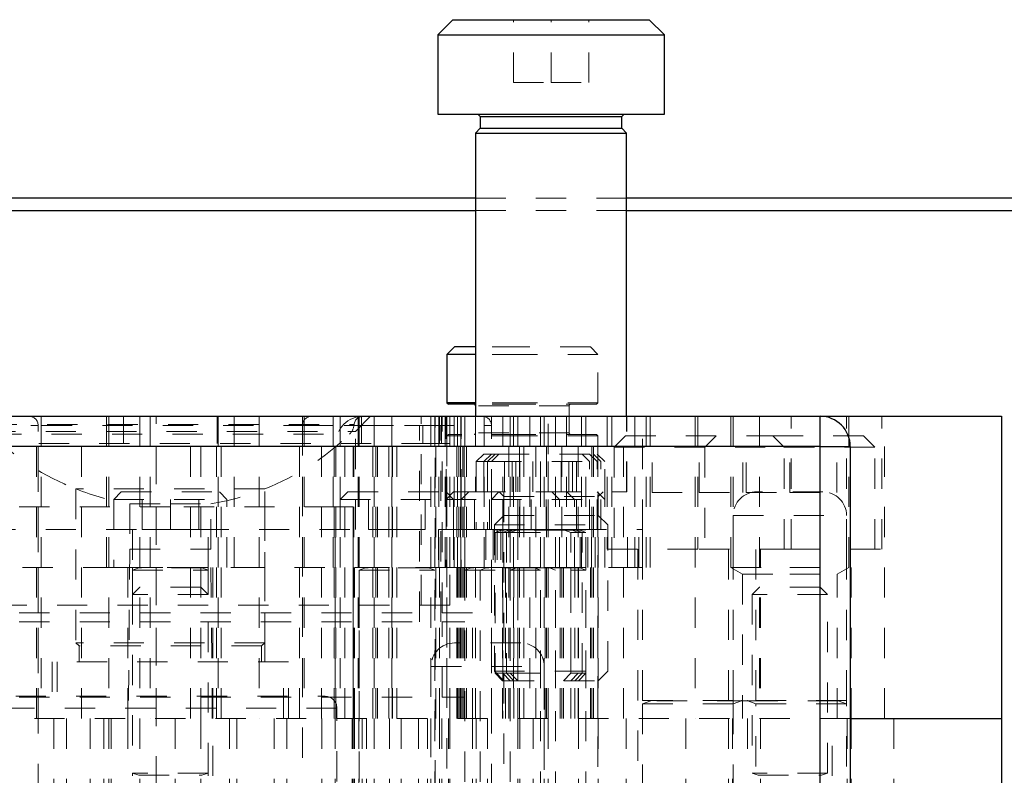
# Model space of a CAD drawing. Header units: inches. Extents: x 220 to 877, y 4 to 174.
# Tile 430 of 656: x 461.2 to 464.46, y 136.27 to 138.77. Entities that reach past the tile are written whole.
import ezdxf

# ---------------------------------------------------------------- set-up
doc = ezdxf.new("R2010")
doc.units = ezdxf.units.IN
doc.header["$LTSCALE"] = 0.5
doc.header["$MEASUREMENT"] = 0
doc.linetypes.add('HIDDEN', pattern=[0.225, 0.15, -0.075])
for name, color, linetype in [('DIE-M-S', 8, 'Continuous'), ('DIE-M-S2', 1, 'Continuous'), ('DIE-M-S3', 8, 'Continuous'), ('RAI-M-S', 8, 'Continuous'), ('SVD-M-S', 8, 'Continuous')]:
    doc.layers.add(name, color=color, linetype=linetype)

msp = doc.modelspace()

# ---------------------------------------------------------------- linework, layer by layer
at = {"layer": 'DIE-M-S', "linetype": 'HIDDEN', "lineweight": 18}
for p, q in [((461.25812, 136.46072), (461.25812, 137.46072)), ((461.49212, 137.46072), (461.49212, 136.46072)), ((461.54112, 137.46072), (461.54112, 137.37072)), ((461.59512, 137.46072), (461.59512, 136.46072)), ((461.64912, 136.46072), (461.64912, 137.46072)), ((461.79612, 136.46072), (461.79612, 137.46072)), ((461.84875, 136.46072), (461.84875, 137.46072)), ((461.85011, 137.37072), (461.85011, 137.46072)), ((461.86354, 136.46072), (461.86354, 137.46072)), ((461.86388, 136.46072), (461.86388, 137.46072)), ((462.13312, 137.46072), (462.13312, 136.46072)), ((462.19562, 136.46072), (462.19562, 137.46072)), ((462.23812, 136.46072), (462.23812, 137.46072)), ((462.30062, 136.46072), (462.30062, 137.46072)), ((462.30812, 137.41072), (462.35812, 137.46072)), ((462.32807, 137.46072), (462.32807, 137.37072)), ((462.36568, 136.46072), (462.36568, 137.46072)), ((462.37562, 136.46072), (462.37562, 137.46072)), ((462.41865, 136.46072), (462.41865, 137.46072)), ((462.42982, 136.46072), (462.42982, 137.46072)), ((462.43124, 136.46072), (462.43124, 137.46072)), ((462.44562, 136.46072), (462.44562, 137.46072)), ((462.58619, 137.37072), (462.58619, 137.46072)), ((462.59284, 137.46072), (462.59284, 137.37072)), ((462.60467, 137.46072), (462.60467, 136.96072)), ((462.61062, 137.46072), (462.61062, 136.46072)), ((462.62062, 137.37072), (462.62062, 137.46072)), ((462.64318, 136.46072), (462.64318, 137.46072)), ((462.64562, 136.96072), (462.64562, 137.46072)), ((462.65062, 136.46072), (462.65062, 137.46072)), ((462.65607, 136.46072), (462.65607, 137.46072)), ((462.65812, 137.18572), (462.65812, 137.46072)), ((462.66312, 136.46072), (462.66312, 137.46072)), ((462.66843, 136.46072), (462.66843, 137.46072)), ((462.67062, 136.96072), (462.67062, 137.46072)), ((462.67562, 136.46072), (462.67562, 137.46072)), ((462.75812, 137.18572), (462.75812, 137.46072)), ((462.81562, 136.46072), (462.81562, 137.46072)), ((462.85062, 136.46072), (462.85062, 137.46072)), ((462.86562, 136.46072), (462.86562, 137.46072)), ((462.90562, 136.46072), (462.90562, 137.46072)), ((462.90562, 136.46072), (462.90562, 137.46072)), ((462.94062, 136.46072), (462.94062, 137.46072)), ((462.94562, 137.33572), (462.94562, 137.46072)), ((462.99062, 136.46072), (462.99062, 137.46072)), ((463.04562, 136.46072), (463.04562, 137.46072)), ((463.09062, 136.46072), (463.09062, 137.46072)), ((463.09062, 136.46072), (463.09062, 137.46072)), ((463.09562, 136.46072), (463.09562, 137.46072)), ((463.11062, 136.46072), (463.11062, 137.46072)), ((463.19562, 136.46072), (463.19562, 137.46072)), ((463.23312, 136.96072), (463.23312, 137.46072)), ((463.25812, 137.08572), (463.25812, 137.46072)), ((463.27062, 136.96072), (463.27062, 137.46072)), ((463.28312, 136.96072), (463.28312, 137.46072)), ((463.43212, 137.46072), (463.43212, 136.46072)), ((463.44112, 137.46072), (463.44112, 137.02072)), ((463.55062, 137.46072), (463.55062, 136.96072)), ((463.55812, 137.46072), (463.55812, 137.02072)), ((463.64512, 137.46072), (463.64512, 136.46072)), ((463.84612, 136.46072), (463.84612, 137.46072)), ((463.93312, 137.02072), (463.93312, 137.46072)), ((463.94062, 136.96072), (463.94062, 137.46072)), ((464.05012, 137.02072), (464.05012, 137.46072)), ((464.05912, 136.46072), (464.05912, 137.46072)), ((461.08312, 137.41072), (462.30812, 137.41072)), ((462.30812, 137.08572), (462.30812, 137.41072)), ((462.53062, 137.37072), (462.58619, 137.37072)), ((462.58619, 137.37072), (462.59284, 137.37072)), ((462.59284, 137.37072), (462.62062, 137.37072)), ((461.08312, 137.08572), (461.60187, 137.08572)), ((461.57062, 137.08572), (461.57062, 136.96072)), ((461.78937, 137.08572), (462.30812, 137.08572)), ((461.82062, 136.96072), (461.82062, 137.08572)), ((462.94562, 136.46072), (462.94562, 137.08572)), ((463.54262, 137.02072), (463.54262, 136.46072)), ((463.74562, 137.02072), (464.05012, 137.02072)), ((463.94862, 136.46072), (463.94862, 137.02072)), ((461.57062, 136.96033), (461.57062, 136.95141)), ((461.82062, 136.95141), (461.82062, 136.96033)), ((462.62062, 136.83572), (462.62062, 136.96072)), ((462.75812, 136.46072), (462.75812, 136.96072)), ((462.79512, 136.96072), (462.79512, 136.46072)), ((462.82012, 136.96072), (462.82012, 136.46072)), ((462.83262, 136.96072), (462.83262, 136.46072)), ((462.84512, 136.96072), (462.84512, 136.46072)), ((462.99612, 136.46072), (462.99612, 136.96072)), ((463.02112, 136.46072), (463.02112, 136.96072)), ((463.03362, 136.46072), (463.03362, 136.96072)), ((463.04612, 136.46072), (463.04612, 136.96072)), ((463.15662, 136.96072), (463.28312, 136.96072)), ((463.55062, 136.96072), (463.74562, 136.96072)), ((463.55062, 136.96072), (463.58937, 136.93835)), ((463.74562, 136.96072), (463.94062, 136.96072)), ((463.90187, 136.93835), (463.94062, 136.96072)), ((463.58937, 136.93835), (463.74562, 136.93835)), ((463.58937, 136.93835), (463.58937, 136.46072)), ((463.74562, 136.93835), (463.90187, 136.93835)), ((463.90187, 136.46072), (463.90187, 136.93835)), ((463.55812, 136.52033), (463.55812, 136.50896)), ((463.93312, 136.50896), (463.93312, 136.52033)), ((459.44562, 136.46072), (463.94562, 136.46072))]:
    msp.add_line(p, q, dxfattribs=at)
at = {"layer": 'DIE-M-S', "linetype": 'Continuous', "lineweight": 25}
for p, q in [((463.84562, 137.46072), (464.44562, 137.46072)), ((464.44562, 137.46072), (464.44562, 136.46072)), ((463.94562, 136.46072), (464.44562, 136.46072))]:
    msp.add_line(p, q, dxfattribs=at)
at = {"layer": 'DIE-M-S2', "linetype": 'HIDDEN', "lineweight": 18}
for p, q in [((460.87062, 137.43072), (462.52062, 137.43072)), ((461.08795, 137.43336), (462.30329, 137.43336)), ((461.25262, 136.46072), (461.25262, 137.46072)), ((461.26799, 137.46072), (461.26799, 136.46072)), ((461.40199, 136.46072), (461.40199, 137.46072)), ((461.48462, 137.46072), (461.48462, 136.96072)), ((461.62862, 137.46072), (461.62862, 136.46072)), ((461.76262, 136.46072), (461.76262, 137.46072)), ((461.85335, 137.46072), (461.85335, 136.46072)), ((461.90662, 136.96072), (461.90662, 137.46072)), ((461.98924, 137.46072), (461.98924, 136.46072)), ((462.12324, 136.46072), (462.12324, 137.46072)), ((462.13862, 137.46072), (462.13862, 136.46072)), ((462.23462, 137.46072), (462.23462, 136.96072)), ((462.25812, 137.46072), (462.25812, 136.46072)), ((462.27262, 136.46072), (462.27262, 137.46072)), ((462.30337, 136.46072), (462.30337, 137.43072)), ((462.31762, 137.46072), (462.31762, 136.46072)), ((462.32062, 137.46072), (462.32062, 136.46072)), ((462.32807, 137.37072), (462.32807, 137.46072)), ((462.37062, 137.46072), (462.37062, 136.46072)), ((462.38162, 136.46072), (462.38162, 137.46072)), ((462.42884, 137.46072), (462.42884, 136.46072)), ((462.44562, 136.46072), (462.44562, 137.46072)), ((462.52062, 137.43072), (462.59062, 137.43072)), ((462.52062, 136.78072), (462.52062, 137.43072)), ((462.52562, 136.83572), (462.52562, 137.46072)), ((462.53062, 137.37072), (462.53062, 137.43072)), ((462.57062, 136.96072), (462.57062, 137.46072)), ((462.57362, 136.46072), (462.57362, 137.46072)), ((462.58462, 137.46072), (462.58462, 136.96072)), ((462.59062, 136.78072), (462.59062, 137.43072)), ((462.59562, 136.81072), (462.59562, 137.46072)), ((462.60812, 137.18572), (462.60812, 137.46072)), ((462.63462, 137.46072), (462.63462, 136.96072)), ((462.65662, 136.96072), (462.65662, 137.46072)), ((462.73462, 137.46072), (462.73462, 136.96072)), ((462.79562, 137.46072), (462.79562, 137.21072)), ((462.82062, 137.46072), (462.82062, 137.08572)), ((462.83062, 137.46072), (462.83062, 136.46072)), ((462.84562, 137.46072), (462.84562, 137.21072)), ((462.88562, 137.46072), (462.88562, 136.46072)), ((462.88562, 137.46072), (462.88562, 136.46072)), ((462.92062, 137.46072), (462.92062, 136.46072)), ((462.97062, 137.46072), (462.97062, 136.46072)), ((463.00662, 136.96072), (463.00662, 137.46072)), ((463.05662, 136.96072), (463.05662, 137.46072)), ((463.07062, 137.46072), (463.07062, 136.46072)), ((463.07062, 137.46072), (463.07062, 136.96072)), ((463.15662, 136.96072), (463.15662, 137.46072)), ((461.10285, 137.40195), (462.28839, 137.40195)), ((460.86062, 137.37072), (462.53062, 137.37072)), ((462.24362, 136.46072), (462.24362, 137.37072)), ((462.62062, 136.96072), (462.62062, 137.37072)), ((462.00812, 137.22025), (461.38312, 137.22025)), ((462.00812, 137.22025), (461.38312, 137.22025)), ((461.38312, 137.22025), (461.38312, 136.71139)), ((461.38312, 137.22025), (461.38312, 136.64872)), ((462.00812, 136.71139), (462.00812, 137.22025)), ((462.00812, 136.64872), (462.00812, 137.22025)), ((461.56162, 137.17135), (461.69562, 137.17135)), ((461.56162, 137.17135), (461.56162, 137.02072)), ((461.69562, 137.17135), (461.82962, 137.17135)), ((461.82962, 137.02072), (461.82962, 137.17135)), ((461.69562, 137.16072), (461.15062, 137.16072)), ((462.24062, 137.16072), (461.69562, 137.16072)), ((462.24062, 136.16072), (462.24062, 137.16072)), ((462.79562, 137.08572), (462.79562, 136.46072)), ((462.82062, 137.08533), (462.82062, 137.07641)), ((462.84562, 137.08572), (462.84562, 136.46072)), ((461.56162, 137.02072), (461.55684, 136.46072)), ((461.56208, 137.02072), (461.82916, 137.02072)), ((461.8344, 136.46072), (461.82962, 137.02072)), ((460.80662, 136.96072), (461.48462, 136.96072)), ((461.48462, 136.96072), (461.69562, 136.96072)), ((461.55512, 136.96072), (461.55512, 136.46072)), ((461.69562, 136.96072), (461.90662, 136.96072)), ((461.83612, 136.46072), (461.83612, 136.96072)), ((461.90662, 136.96072), (462.58462, 136.96072)), ((462.30512, 136.96072), (462.30512, 136.46072)), ((462.58462, 136.96072), (462.73462, 136.96072)), ((462.58612, 136.46072), (462.58612, 136.96072)), ((462.62062, 136.83572), (462.62062, 136.96072)), ((462.64562, 136.96072), (462.64562, 136.46072)), ((462.65512, 136.96072), (462.65512, 136.46072)), ((462.65812, 136.96072), (462.65812, 136.46072)), ((462.67062, 136.96033), (462.67062, 136.95141)), ((462.70512, 136.96072), (462.70512, 136.46072)), ((462.73462, 136.96072), (462.94562, 136.96072)), ((462.80512, 136.96072), (462.80512, 136.46072)), ((462.93612, 136.46072), (462.93612, 136.96072)), ((462.94562, 136.96072), (463.15662, 136.96072)), ((462.98612, 136.46072), (462.98612, 136.96072)), ((463.07062, 136.96033), (463.07062, 136.95141)), ((463.08612, 136.46072), (463.08612, 136.96072)), ((462.69562, 136.81072), (460.69562, 136.81072)), ((462.62062, 136.83572), (460.77062, 136.83572)), ((462.62062, 136.46072), (462.62062, 136.83572)), ((462.69562, 136.46072), (462.69562, 136.81072)), ((460.79562, 136.78072), (462.59562, 136.78072)), ((462.59562, 136.78072), (462.67062, 136.78072)), ((462.59562, 136.53072), (462.59562, 136.78072)), ((462.00812, 136.71139), (461.38312, 136.71139)), ((461.38312, 136.71139), (461.39353, 136.70097)), ((461.9977, 136.70097), (461.39353, 136.70097)), ((461.39353, 136.70097), (461.39353, 136.64872)), ((461.9977, 136.70097), (462.00812, 136.71139)), ((461.9977, 136.64872), (461.9977, 136.70097)), ((462.08624, 136.64872), (461.30499, 136.64872)), ((461.30499, 136.64872), (461.30499, 136.46072)), ((461.32062, 136.64872), (461.32062, 136.46072)), ((462.07062, 136.46072), (462.07062, 136.64872)), ((462.08624, 136.46072), (462.08624, 136.64872)), ((460.79562, 136.53072), (462.59562, 136.53072)), ((462.59562, 136.53072), (462.67062, 136.53072))]:
    msp.add_line(p, q, dxfattribs=at)
for centre, radius, start, end in [((462.33362, 137.37072), 0.09, 90, 180), ((462.25393, 137.43776), 0.05, 314.25775, 354.95582), ((462.33337, 137.43072), 0.03, 90, 180), ((462.33362, 137.43072), 0.03, 90, 174.95582), ((461.69562, 138.01072), 0.85, 225.74225, 248.42942), ((461.69562, 138.01072), 0.85, 291.57058, 314.25775), ((461.69562, 138.01072), 0.85, 248.42942, 260.92965), ((461.69562, 138.01072), 0.85, 279.07035, 291.57058)]:
    msp.add_arc(centre, radius, start, end, dxfattribs=at)
at = {"layer": 'DIE-M-S3', "linetype": 'Continuous', "lineweight": 25}
for p, q in [((462.63562, 137.69072), (462.61062, 137.66572)), ((462.70562, 137.69072), (462.63562, 137.69072)), ((462.61062, 137.66572), (462.61062, 137.50572)), ((462.70562, 137.66572), (462.61062, 137.66572)), ((462.61062, 137.50572), (462.61562, 137.50072)), ((462.70562, 137.50572), (462.61062, 137.50572)), ((462.70562, 137.50072), (462.61562, 137.50072)), ((463.94562, 136.46072), (464.44562, 136.46072)), ((464.44562, 136.46072), (464.44562, 135.96072))]:
    msp.add_line(p, q, dxfattribs=at)
at = {"layer": 'DIE-M-S3', "linetype": 'HIDDEN', "lineweight": 18}
for p, q in [((462.86062, 137.69072), (462.70562, 137.69072)), ((463.08562, 137.69072), (462.86062, 137.69072)), ((463.11062, 137.66572), (463.08562, 137.69072)), ((462.86062, 137.66572), (462.70562, 137.66572)), ((463.11062, 137.66572), (462.86062, 137.66572)), ((463.11062, 137.50572), (463.11062, 137.66572)), ((462.86062, 137.50572), (462.70562, 137.50572)), ((462.86062, 137.50072), (462.70562, 137.50072)), ((463.01562, 137.49572), (462.70562, 137.49572)), ((463.11062, 137.50572), (462.86062, 137.50572)), ((463.10562, 137.50072), (462.86062, 137.50072)), ((463.01562, 137.40572), (463.01562, 137.49572)), ((463.10562, 137.50072), (463.11062, 137.50572)), ((460.63358, 137.43072), (461.25766, 137.43072)), ((461.25812, 136.01072), (461.25812, 137.43072)), ((462.13312, 137.43072), (462.13312, 136.01072)), ((462.13358, 137.43072), (462.75766, 137.43072)), ((462.31962, 137.46072), (462.31962, 135.82322)), ((462.57162, 135.82322), (462.57162, 137.46072)), ((462.75812, 137.18572), (462.75812, 137.43072)), ((462.61562, 137.40072), (462.61062, 137.39572)), ((462.86062, 137.40072), (462.61562, 137.40072)), ((463.01562, 137.40572), (462.70562, 137.40572)), ((463.10562, 137.40072), (462.86062, 137.40072)), ((463.11062, 137.39572), (463.10562, 137.40072)), ((462.86062, 137.39572), (462.61062, 137.39572)), ((462.61062, 137.39572), (462.61062, 135.90072)), ((463.11062, 137.39572), (462.86062, 137.39572)), ((463.11062, 135.90072), (463.11062, 137.39572)), ((462.30062, 137.16072), (462.24062, 137.16072)), ((462.30062, 136.16072), (462.30062, 137.16072)), ((462.75812, 136.01072), (462.75812, 136.96072)), ((459.44562, 136.46072), (463.94562, 136.46072)), ((461.31062, 135.96072), (461.31062, 136.46072)), ((461.35187, 135.96072), (461.35187, 136.46072)), ((461.42999, 136.46072), (461.42999, 135.96072)), ((461.47562, 135.96072), (461.47562, 136.46072)), ((461.50032, 136.46072), (461.50032, 135.96072)), ((461.55512, 136.46072), (461.55512, 136.27072)), ((461.59512, 136.46072), (461.59512, 135.96072)), ((461.71124, 135.96072), (461.71124, 136.46072)), ((461.79612, 135.96072), (461.79612, 136.46072)), ((461.83612, 136.27072), (461.83612, 136.46072)), ((461.89092, 135.96072), (461.89092, 136.46072)), ((461.91562, 136.46072), (461.91562, 135.96072)), ((462.03937, 136.46072), (462.03937, 135.96072)), ((462.08062, 136.46072), (462.08062, 135.96072)), ((462.19687, 135.96072), (462.19687, 136.46072)), ((462.29718, 136.46072), (462.29718, 135.96072)), ((462.30499, 136.46072), (462.30499, 135.96072)), ((462.33062, 135.96072), (462.33062, 136.46072)), ((462.34512, 136.46072), (462.34512, 135.96072)), ((462.37062, 135.96072), (462.37062, 136.46072)), ((462.42062, 135.96072), (462.42062, 136.46072)), ((462.45936, 135.96072), (462.45936, 136.46072)), ((462.51687, 136.46072), (462.51687, 135.96072)), ((462.54612, 135.96072), (462.54612, 136.46072)), ((462.58624, 135.96072), (462.58624, 136.46072)), ((462.59406, 135.96072), (462.59406, 136.46072)), ((462.61562, 135.96072), (462.61562, 136.46072)), ((462.62062, 135.96072), (462.62062, 136.46072)), ((462.69512, 136.46072), (462.69512, 135.96072)), ((462.70812, 135.96072), (462.70812, 136.46072)), ((462.74512, 136.46072), (462.74512, 135.96072)), ((462.84512, 136.46072), (462.84512, 135.96072)), ((462.85187, 135.96072), (462.85187, 136.46072)), ((462.89612, 135.96072), (462.89612, 136.46072)), ((462.94612, 135.96072), (462.94612, 136.46072)), ((463.04612, 135.96072), (463.04612, 136.46072)), ((463.20437, 135.96072), (463.20437, 136.46072)), ((463.40187, 136.46072), (463.40187, 135.96072)), ((463.54262, 136.46072), (463.54262, 135.96072)), ((463.55562, 136.46072), (463.55562, 135.96072)), ((463.60512, 136.46072), (463.60512, 136.27072)), ((463.88612, 136.27072), (463.88612, 136.46072)), ((463.93562, 135.96072), (463.93562, 136.46072)), ((463.94862, 135.96072), (463.94862, 136.46072)), ((464.08937, 135.96072), (464.08937, 136.46072)), ((461.57062, 136.28003), (461.57062, 136.27112)), ((461.82062, 136.27112), (461.82062, 136.28003))]:
    msp.add_line(p, q, dxfattribs=at)
at = {"layer": 'DIE-M-S3', "linetype": 'Continuous', "lineweight": 25}
msp.add_arc((462.70062, 137.49572), 0.005, 0, 90, dxfattribs=at)
at = {"layer": 'DIE-M-S3', "linetype": 'HIDDEN', "lineweight": 18}
for centre, radius, start, end in [((463.02062, 137.49572), 0.005, 90, 180), ((461.22812, 137.43072), 0.03, 0, 90), ((462.16312, 137.43072), 0.03, 90, 180), ((462.72812, 137.43072), 0.03, 0, 90), ((462.70062, 137.40572), 0.005, 270, 0), ((463.02062, 137.40572), 0.005, 180, 270)]:
    msp.add_arc(centre, radius, start, end, dxfattribs=at)
at = {"layer": 'RAI-M-S', "linetype": 'Continuous', "lineweight": 25}
for p, q in [((459.54562, 137.46072), (463.84562, 137.46072)), ((463.84562, 137.36072), (463.84562, 137.46072)), ((463.84562, 137.36072), (459.54562, 137.36072)), ((463.84562, 135.96072), (463.84562, 137.36072)), ((463.84562, 137.36072), (463.94562, 137.36072)), ((463.94562, 137.36072), (463.94562, 135.96072))]:
    msp.add_line(p, q, dxfattribs=at)
at = {"layer": 'RAI-M-S', "linetype": 'HIDDEN', "lineweight": 18}
for p, q in [((462.55812, 137.46072), (462.55812, 135.96072)), ((462.70512, 137.46072), (462.70512, 137.21072)), ((462.93312, 135.96072), (462.93312, 137.46072)), ((463.14112, 137.46072), (463.14112, 137.02072)), ((463.20612, 137.21072), (463.20612, 137.46072)), ((463.75012, 137.02072), (463.75012, 137.46072)), ((462.70512, 137.21072), (462.95562, 137.21072)), ((462.79937, 137.21072), (462.79937, 135.96072)), ((462.95562, 137.21072), (463.20612, 137.21072)), ((463.11187, 135.96072), (463.11187, 137.21072)), ((463.14112, 137.02072), (463.44562, 137.02072)), ((463.24262, 137.02072), (463.24262, 135.96072)), ((463.44562, 137.02072), (463.75012, 137.02072)), ((463.64862, 135.96072), (463.64862, 137.02072))]:
    msp.add_line(p, q, dxfattribs=at)
at = {"layer": 'RAI-M-S', "linetype": 'Continuous', "lineweight": 25}
msp.add_arc((463.84562, 137.36072), 0.1, 0, 90, dxfattribs=at)
at = {"layer": 'SVD-M-S', "linetype": 'Continuous', "lineweight": 25}
for p, q in [((462.63062, 138.77322), (462.58062, 138.72322)), ((462.63062, 138.77322), (463.28062, 138.77322)), ((463.33062, 138.72322), (463.28062, 138.77322)), ((462.58062, 138.72322), (462.58062, 138.46072)), ((462.58062, 138.72322), (463.33062, 138.72322)), ((463.33062, 138.46072), (463.33062, 138.72322)), ((462.58062, 138.46072), (463.33062, 138.46072)), ((462.71343, 138.46072), (462.72124, 138.45291)), ((462.72124, 138.45291), (462.72124, 138.41385)), ((462.72124, 138.45291), (463.18999, 138.45291)), ((463.18999, 138.45291), (463.19781, 138.46072)), ((463.18999, 138.41385), (463.18999, 138.45291)), ((462.72124, 138.41385), (462.70562, 138.39822)), ((462.72124, 138.41385), (463.18999, 138.41385)), ((463.20562, 138.39822), (463.18999, 138.41385)), ((462.70562, 138.39822), (462.70562, 137.46072)), ((462.70562, 138.39822), (463.20562, 138.39822)), ((463.20562, 137.46072), (463.20562, 138.39822)), ((462.70562, 138.18311), (460.68562, 138.18311)), ((466.38312, 138.18311), (463.20562, 138.18311)), ((460.68562, 138.14211), (462.70562, 138.14211)), ((463.20562, 138.14211), (466.38312, 138.14211))]:
    msp.add_line(p, q, dxfattribs=at)
at = {"layer": 'SVD-M-S', "linetype": 'HIDDEN', "lineweight": 18}
for p, q in [((462.83062, 138.56489), (462.83062, 138.77322)), ((462.95562, 138.56489), (462.95562, 138.77322)), ((463.08062, 138.56489), (463.08062, 138.77322)), ((462.83062, 138.56489), (462.95562, 138.56489)), ((462.95562, 138.56489), (463.08062, 138.56489)), ((463.20562, 138.18311), (462.70562, 138.18311)), ((462.70562, 138.14211), (463.20562, 138.14211)), ((461.49262, 137.46072), (461.49262, 135.83572)), ((461.64862, 135.83572), (461.64862, 137.46072)), ((462.70562, 137.46072), (462.70562, 137.21072)), ((463.20562, 137.21072), (463.20562, 137.46072)), ((463.20187, 137.39572), (463.16437, 137.35822)), ((463.20187, 137.39572), (463.68937, 137.39572)), ((463.28962, 137.20822), (463.28962, 137.39572)), ((463.44562, 137.20822), (463.44562, 137.39572)), ((463.50187, 137.39572), (463.46437, 137.35822)), ((463.58962, 137.20822), (463.58962, 137.39572)), ((463.60162, 137.20822), (463.60162, 137.39572)), ((463.68937, 137.39572), (463.98937, 137.39572)), ((463.72687, 137.35822), (463.68937, 137.39572)), ((463.74562, 137.20822), (463.74562, 137.39572)), ((463.90162, 137.20822), (463.90162, 137.39572)), ((464.02687, 137.35822), (463.98937, 137.39572)), ((462.73312, 137.33572), (462.70812, 137.31072)), ((462.73312, 137.33572), (462.77062, 137.33572)), ((462.75812, 137.33572), (462.73312, 137.31072)), ((462.77062, 137.33572), (462.74562, 137.31072)), ((462.78312, 137.33572), (462.75812, 137.31072)), ((462.77062, 137.33572), (462.78312, 137.33572)), ((462.78312, 137.33572), (463.10812, 137.33572)), ((462.80187, 137.21072), (462.80187, 137.33572)), ((462.82687, 137.21072), (462.82687, 137.33572)), ((462.83937, 137.21072), (462.83937, 137.33572)), ((462.85187, 137.21072), (462.85187, 137.33572)), ((462.89562, 137.21072), (462.89562, 137.33572)), ((462.92062, 137.21072), (462.92062, 137.33572)), ((462.94562, 137.21072), (462.94562, 137.33572)), ((462.98937, 137.21072), (462.98937, 137.33572)), ((463.01437, 137.21072), (463.01437, 137.33572)), ((463.02687, 137.21072), (463.02687, 137.33572)), ((463.03937, 137.21072), (463.03937, 137.33572)), ((463.08312, 137.31072), (463.05812, 137.33572)), ((463.10812, 137.31072), (463.08312, 137.33572)), ((463.12062, 137.31072), (463.09562, 137.33572)), ((463.13312, 137.31072), (463.10812, 137.33572)), ((463.16437, 137.35822), (463.72687, 137.35822)), ((463.16437, 137.35822), (463.16437, 137.02072)), ((463.46437, 137.35822), (463.46437, 137.02072)), ((463.72687, 137.35822), (464.02687, 137.35822)), ((463.72687, 137.02072), (463.72687, 137.35822)), ((464.02687, 137.02072), (464.02687, 137.35822)), ((462.70812, 137.31072), (462.74562, 137.31072)), ((462.70812, 137.31072), (462.70812, 137.08572)), ((462.73312, 137.31072), (462.73312, 137.08572)), ((462.74562, 137.31072), (462.75812, 137.31072)), ((462.74562, 137.31072), (462.74562, 137.08572)), ((462.75812, 137.31072), (463.13312, 137.31072)), ((463.08312, 137.08572), (463.08312, 137.31072)), ((463.10812, 137.08572), (463.10812, 137.31072)), ((463.12062, 137.08572), (463.12062, 137.31072)), ((463.13312, 137.18572), (463.13312, 137.31072)), ((461.53312, 137.21072), (461.50812, 137.18572)), ((461.53312, 137.21072), (461.85812, 137.21072)), ((461.60187, 137.08572), (461.60187, 137.21072)), ((461.69562, 137.08572), (461.69562, 137.21072)), ((461.78937, 137.08572), (461.78937, 137.21072)), ((461.88312, 137.18572), (461.85812, 137.21072)), ((462.28312, 137.21072), (462.25812, 137.18572)), ((462.28312, 137.21072), (462.60812, 137.21072)), ((462.35187, 137.08572), (462.35187, 137.21072)), ((462.53937, 137.08572), (462.53937, 137.21072)), ((462.63312, 137.18572), (462.60812, 137.21072)), ((462.63312, 137.21072), (462.60812, 137.18572)), ((462.63312, 137.21072), (462.70512, 137.21072)), ((462.68312, 137.21072), (462.65812, 137.18572)), ((462.70187, 137.08572), (462.70187, 137.21072)), ((462.75187, 137.08572), (462.75187, 137.21072)), ((462.78312, 137.21072), (462.75812, 137.18572)), ((462.78374, 137.21072), (462.79937, 137.1951)), ((462.79562, 137.08572), (462.79562, 137.21072)), ((462.84562, 137.08572), (462.84562, 137.21072)), ((462.85187, 137.08572), (462.85187, 137.21072)), ((462.88937, 137.08572), (462.88937, 137.21072)), ((462.93937, 137.08572), (462.93937, 137.21072)), ((462.94562, 137.08572), (462.94562, 137.21072)), ((462.98312, 137.18572), (462.95812, 137.21072)), ((463.03312, 137.18572), (463.00812, 137.21072)), ((463.03937, 137.08572), (463.03937, 137.21072)), ((463.13312, 137.18572), (463.10812, 137.21072)), ((463.11187, 137.1951), (463.12749, 137.21072)), ((463.28962, 137.20822), (463.44562, 137.20822)), ((463.44562, 137.20822), (463.60162, 137.20822)), ((463.60162, 137.20822), (463.74562, 137.20822)), ((463.85512, 137.21072), (463.63612, 137.21072)), ((463.74562, 137.20822), (463.90162, 137.20822)), ((461.50812, 137.18572), (461.88312, 137.18572)), ((461.50812, 137.18572), (461.50812, 136.96072)), ((461.88312, 136.96072), (461.88312, 137.18572)), ((462.25812, 137.18572), (462.60812, 137.18572)), ((462.25812, 137.18572), (462.25812, 136.96072)), ((462.60812, 137.18572), (462.75812, 137.18572)), ((462.60812, 137.18572), (462.60812, 136.96072)), ((462.63312, 137.08572), (462.63312, 137.18572)), ((462.65812, 137.18572), (462.65812, 136.96072)), ((462.75812, 137.18572), (463.13312, 137.18572)), ((462.75812, 137.18572), (462.75812, 136.96072)), ((462.79937, 137.1951), (463.11187, 137.1951)), ((462.79937, 137.1951), (462.79937, 137.1326)), ((462.98312, 136.96072), (462.98312, 137.18572)), ((463.03312, 136.96072), (463.03312, 137.18572)), ((463.11187, 137.1326), (463.11187, 137.1951)), ((463.13312, 136.96072), (463.13312, 137.18572)), ((462.79937, 137.1326), (462.76812, 137.10135)), ((462.79937, 137.1326), (463.11187, 137.1326)), ((463.14312, 137.10135), (463.11187, 137.1326)), ((463.55812, 137.13272), (463.55812, 137.02072)), ((463.55855, 137.13272), (463.93268, 137.13272)), ((463.93312, 137.02072), (463.93312, 137.13272)), ((461.60187, 137.08572), (461.69562, 137.08572)), ((461.69562, 137.08572), (461.78937, 137.08572)), ((462.35187, 137.08572), (462.44562, 137.08572)), ((462.44562, 137.08572), (462.53937, 137.08572)), ((462.58312, 137.08572), (462.62062, 137.08572)), ((462.58312, 137.08572), (462.58312, 136.96072)), ((462.62062, 137.08572), (462.63312, 137.08572)), ((462.63312, 137.08572), (462.70187, 137.08572)), ((462.63312, 137.08572), (462.63312, 136.96072)), ((462.70187, 137.08572), (462.79562, 137.08572)), ((462.73937, 137.08572), (462.73937, 136.96072)), ((462.76437, 137.08572), (462.76437, 136.96072)), ((462.76812, 137.10135), (463.14312, 137.10135)), ((462.76812, 137.10135), (462.76812, 136.61697)), ((462.77062, 137.08572), (462.77062, 137.08533)), ((462.77062, 137.08533), (462.80812, 137.08533)), ((462.79092, 137.0838), (462.77062, 137.07641)), ((462.77062, 137.07641), (462.80812, 137.07641)), ((462.77062, 137.07641), (462.77062, 136.61022)), ((462.77687, 137.08572), (462.77687, 136.96072)), ((462.78937, 137.08572), (462.78937, 136.96072)), ((462.99987, 137.0838), (462.79137, 137.0838)), ((462.79562, 137.08572), (462.85187, 137.08572)), ((462.79562, 137.08572), (462.79562, 137.08533)), ((462.81592, 137.0838), (462.79562, 137.07641)), ((462.79562, 137.07641), (462.79562, 136.61022)), ((462.80812, 137.08572), (462.80812, 137.08533)), ((462.80812, 137.08533), (462.82062, 137.08533)), ((462.82842, 137.0838), (462.80812, 137.07641)), ((462.80812, 137.07641), (462.82062, 137.07641)), ((462.80812, 137.07641), (462.80812, 136.61022)), ((463.02487, 137.0838), (462.81637, 137.0838)), ((462.82062, 137.08572), (462.82062, 137.08533)), ((462.82062, 137.08533), (463.07062, 137.08533)), ((462.84092, 137.0838), (462.82062, 137.07641)), ((462.82062, 137.07641), (463.07062, 137.07641)), ((462.82062, 137.07641), (462.82062, 136.96072)), ((463.03737, 137.0838), (462.82887, 137.0838)), ((463.04987, 137.0838), (462.84137, 137.0838)), ((462.85187, 137.08572), (462.94562, 137.08572)), ((462.94562, 137.08572), (463.03937, 137.08572)), ((463.02062, 137.07641), (463.00031, 137.0838)), ((463.02062, 137.08533), (463.02062, 137.08572)), ((463.02062, 136.61022), (463.02062, 137.07641)), ((463.04562, 137.07641), (463.02531, 137.0838)), ((463.05812, 137.07641), (463.03781, 137.0838)), ((463.03937, 137.08572), (463.25812, 137.08572)), ((463.07062, 137.07641), (463.05031, 137.0838)), ((463.05187, 136.96072), (463.05187, 137.08572)), ((463.05812, 137.08533), (463.05812, 137.08572)), ((463.05812, 136.61022), (463.05812, 137.07641)), ((463.07062, 137.08533), (463.07062, 137.08572)), ((463.07062, 136.96072), (463.07062, 137.07641)), ((463.07687, 136.96072), (463.07687, 137.08572)), ((463.08937, 136.96072), (463.08937, 137.08572)), ((463.10187, 136.96072), (463.10187, 137.08572)), ((463.14312, 136.61697), (463.14312, 137.10135)), ((463.20812, 136.96072), (463.20812, 137.08572)), ((463.24562, 136.96072), (463.24562, 137.08572)), ((463.25812, 137.02072), (463.25812, 137.08572)), ((463.25812, 137.02072), (463.25812, 136.52033)), ((463.55812, 137.02072), (463.55812, 136.52033)), ((463.63312, 136.52033), (463.63312, 137.02072)), ((463.93312, 136.52033), (463.93312, 137.02072)), ((461.57062, 136.96072), (461.57062, 136.96033)), ((461.57062, 136.96033), (461.82062, 136.96033)), ((461.59092, 136.9588), (461.57062, 136.95141)), ((461.57062, 136.95141), (461.82062, 136.95141)), ((461.57062, 136.95141), (461.57062, 136.87122)), ((461.79987, 136.9588), (461.59137, 136.9588)), ((461.82062, 136.95141), (461.80031, 136.9588)), ((461.82062, 136.96033), (461.82062, 136.96072)), ((461.82062, 136.87122), (461.82062, 136.95141)), ((462.32062, 136.96072), (462.32062, 136.96033)), ((462.32062, 136.96033), (462.57062, 136.96033)), ((462.34092, 136.9588), (462.32062, 136.95141)), ((462.32062, 136.95141), (462.57062, 136.95141)), ((462.32062, 136.95141), (462.32062, 136.16072)), ((462.54987, 136.9588), (462.34137, 136.9588)), ((462.57062, 136.95141), (462.55031, 136.9588)), ((462.57062, 136.96033), (462.57062, 136.96072)), ((462.57062, 135.98522), (462.57062, 136.95141)), ((462.67062, 136.96072), (462.67062, 136.96033)), ((462.67062, 136.96033), (462.82062, 136.96033)), ((462.69092, 136.9588), (462.67062, 136.95141)), ((462.67062, 136.95141), (462.82062, 136.95141)), ((462.67062, 136.95141), (462.67062, 135.98522)), ((462.89987, 136.9588), (462.69137, 136.9588)), ((462.72062, 136.96072), (462.72062, 136.96033)), ((462.74092, 136.9588), (462.72062, 136.95141)), ((462.72062, 136.95141), (462.72062, 135.98522)), ((462.94987, 136.9588), (462.74137, 136.9588)), ((462.82062, 136.96072), (462.82062, 136.96033)), ((462.82062, 136.96033), (463.07062, 136.96033)), ((462.82062, 136.96033), (462.82062, 136.95141)), ((462.84092, 136.9588), (462.82062, 136.95141)), ((462.82062, 136.95141), (463.07062, 136.95141)), ((462.82062, 136.95141), (462.82062, 135.98522)), ((463.04987, 136.9588), (462.84137, 136.9588)), ((462.92062, 136.95141), (462.90031, 136.9588)), ((462.92062, 136.96033), (462.92062, 136.96072)), ((462.92062, 135.98522), (462.92062, 136.95141)), ((462.97062, 136.95141), (462.95031, 136.9588)), ((462.97062, 136.96033), (462.97062, 136.96072)), ((462.97062, 135.98522), (462.97062, 136.95141)), ((463.07062, 136.95141), (463.05031, 136.9588)), ((463.07062, 136.96033), (463.07062, 136.96072)), ((463.07062, 136.95141), (463.07062, 136.96033)), ((463.07062, 135.98522), (463.07062, 136.95141)), ((461.59512, 136.89572), (461.57062, 136.87122)), ((461.79612, 136.89572), (461.59512, 136.89572)), ((461.82062, 136.87122), (461.79612, 136.89572)), ((463.64512, 136.89572), (463.62062, 136.87122)), ((463.84612, 136.89572), (463.64512, 136.89572)), ((463.87062, 136.87122), (463.84612, 136.89572)), ((461.82062, 136.87122), (461.57062, 136.87122)), ((461.57062, 136.87122), (461.57062, 136.28003)), ((461.82062, 136.28003), (461.82062, 136.87122)), ((463.87062, 136.87122), (463.62062, 136.87122)), ((463.62062, 136.87122), (463.62062, 136.28003)), ((463.87062, 136.28003), (463.87062, 136.87122)), ((462.85512, 136.71072), (462.63612, 136.71072)), ((462.55812, 136.63272), (462.55812, 135.29072)), ((462.55855, 136.63272), (462.93268, 136.63272)), ((462.76812, 136.61697), (463.14312, 136.61697)), ((462.76812, 136.61697), (462.79937, 136.58572)), ((462.93312, 135.29072), (462.93312, 136.63272)), ((463.11187, 136.58572), (463.14312, 136.61697)), ((462.77062, 136.61022), (462.80812, 136.61022)), ((462.77062, 136.61022), (462.79512, 136.58572)), ((462.79512, 136.58572), (462.79937, 136.58572)), ((462.79562, 136.61022), (462.82012, 136.58572)), ((462.79937, 136.58572), (463.11187, 136.58572)), ((462.80812, 136.61022), (462.82062, 136.61022)), ((462.80812, 136.61022), (462.83262, 136.58572)), ((462.82062, 136.61022), (463.07062, 136.61022)), ((462.82062, 136.61022), (462.84512, 136.58572)), ((462.99612, 136.58572), (463.02062, 136.61022)), ((463.02112, 136.58572), (463.04562, 136.61022)), ((463.03362, 136.58572), (463.05812, 136.61022)), ((463.04612, 136.58572), (463.07062, 136.61022)), ((461.18381, 136.53419), (462.20743, 136.53419)), ((463.25812, 136.52033), (463.63312, 136.52033)), ((463.28517, 136.5188), (463.25812, 136.50896)), ((463.60562, 136.5188), (463.28562, 136.5188)), ((463.55812, 136.52033), (463.55812, 136.50896)), ((463.58517, 136.5188), (463.55812, 136.50896)), ((463.90562, 136.5188), (463.58562, 136.5188)), ((463.63312, 136.50896), (463.60606, 136.5188)), ((463.63312, 136.52033), (463.93312, 136.52033)), ((463.93312, 136.50896), (463.90606, 136.5188)), ((463.93312, 136.50896), (463.93312, 136.52033)), ((462.24635, 136.49482), (461.14488, 136.49482)), ((462.24635, 136.49482), (461.14488, 136.49482)), ((462.2468, 136.05238), (462.2468, 136.49482)), ((463.25812, 136.50896), (463.63312, 136.50896)), ((463.25812, 136.50896), (463.25812, 135.30197)), ((463.55812, 136.50896), (463.55812, 135.30197)), ((463.63312, 136.50896), (463.93312, 136.50896)), ((463.63312, 135.30197), (463.63312, 136.50896)), ((463.93312, 135.30197), (463.93312, 136.50896)), ((461.82062, 136.28003), (461.57062, 136.28003)), ((461.57062, 136.28003), (461.59092, 136.27264)), ((461.59137, 136.27264), (461.79987, 136.27264)), ((461.80031, 136.27264), (461.82062, 136.28003)), ((463.87062, 136.28003), (463.62062, 136.28003)), ((463.62062, 136.28003), (463.64092, 136.27264)), ((463.64137, 136.27264), (463.84987, 136.27264)), ((463.85031, 136.27264), (463.87062, 136.28003))]:
    msp.add_line(p, q, dxfattribs=at)
for centre, radius, start, end in [((463.63612, 137.13272), 0.078, 90, 180), ((463.85512, 137.13272), 0.078, 0, 90), ((462.79065, 137.08454), 0.000787, 290, 90), ((462.81565, 137.08454), 0.000787, 290, 90), ((462.82815, 137.08454), 0.000787, 290, 90), ((462.84065, 137.08454), 0.000787, 290, 90), ((463.00058, 137.08454), 0.000787, 90, 250), ((463.02558, 137.08454), 0.000787, 90, 250), ((463.03808, 137.08454), 0.000787, 90, 250), ((463.05058, 137.08454), 0.000787, 90, 250), ((461.59065, 136.95954), 0.000787, 290, 90), ((461.80058, 136.95954), 0.000787, 90, 250), ((462.34065, 136.95954), 0.000787, 290, 90), ((462.55058, 136.95954), 0.000787, 90, 250), ((462.69065, 136.95954), 0.000787, 290, 90), ((462.74065, 136.95954), 0.000787, 290, 90), ((462.84065, 136.95954), 0.000787, 290, 90), ((462.90058, 136.95954), 0.000787, 90, 250), ((462.95058, 136.95954), 0.000787, 90, 250), ((463.05058, 136.95954), 0.000787, 90, 250), ((462.63612, 136.63272), 0.078, 90, 180), ((462.85512, 136.63272), 0.078, 0, 90), ((462.20743, 136.49482), 0.03937, 0, 90), ((463.2849, 136.51954), 0.000787, 290, 90), ((463.5849, 136.51954), 0.000787, 290, 90), ((463.60633, 136.51954), 0.000787, 90, 250), ((463.90633, 136.51954), 0.000787, 90, 250)]:
    msp.add_arc(centre, radius, start, end, dxfattribs=at)

doc.saveas('drawing.dxf')
